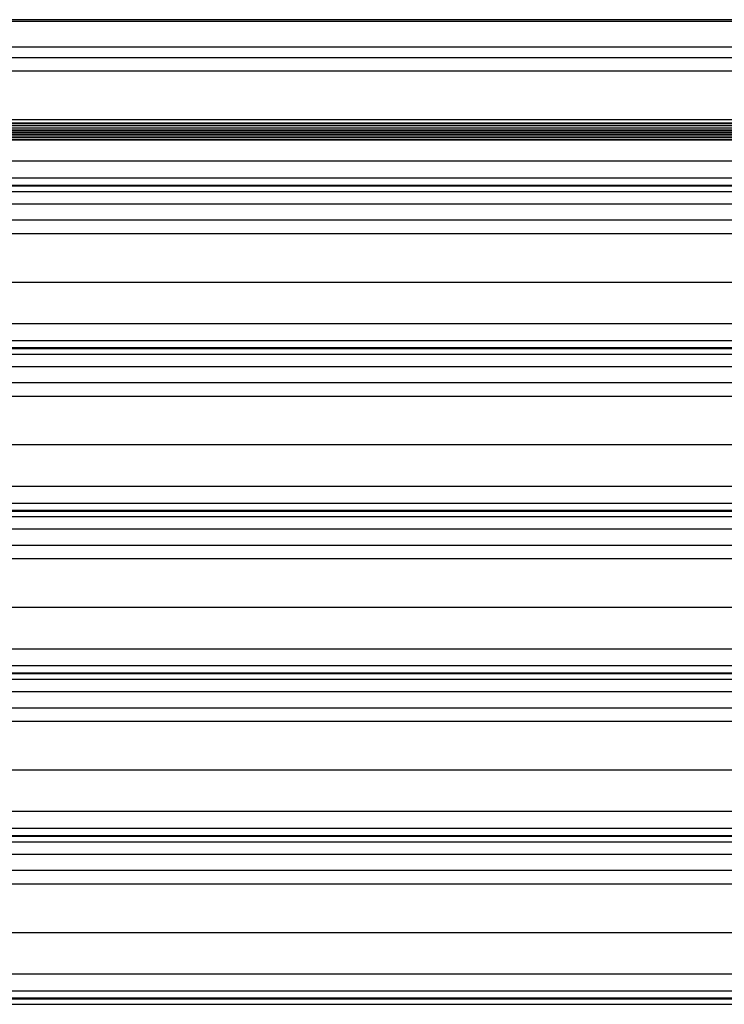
# Model space of a CAD drawing. Header units: inches. Extents: x 170 to 284, y 215 to 248.
# Tile 717 of 1056: x 229.666 to 230.557, y 223.16 to 224.405. Entities that reach past the tile are written whole.
import ezdxf

# ---------------------------------------------------------------- set-up
doc = ezdxf.new("R2010")
doc.units = ezdxf.units.IN
doc.header["$LTSCALE"] = 0.25
doc.header["$MEASUREMENT"] = 0
doc.layers.add('RH FRONT OF HOOD', color=7, linetype='Continuous')

msp = doc.modelspace()

# ---------------------------------------------------------------- linework, layer by layer
at = {"layer": 'RH FRONT OF HOOD'}
for p, q in [((231.43542, 224.40453), (226.92413, 224.40453)), ((231.43542, 224.40243), (226.92413, 224.40243)), ((226.94105, 224.37016), (231.43542, 224.37016)), ((227.2537, 224.35687), (231.10584, 224.35687)), ((227.24016, 224.3398), (231.12573, 224.3398)), ((231.12435, 224.27387), (227.2352, 224.27387)), ((227.2352, 224.27375), (231.12435, 224.27375)), ((231.12435, 224.27082), (227.2352, 224.27082)), ((227.2352, 224.27071), (231.12435, 224.27071)), ((229.46226, 224.2784), (230.986, 224.2784)), ((227.2352, 224.26769), (231.12435, 224.26769)), ((231.12435, 224.2648), (227.24066, 224.2648)), ((227.24066, 224.26469), (231.12435, 224.26469)), ((231.12435, 224.26182), (227.24066, 224.26182)), ((227.24066, 224.2617), (231.12435, 224.2617)), ((231.12435, 224.25897), (227.24066, 224.25897)), ((227.24066, 224.25886), (231.12435, 224.25886)), ((231.12435, 224.25598), (227.24066, 224.25598)), ((227.24066, 224.25587), (231.12435, 224.25587)), ((231.12435, 224.25298), (227.24066, 224.25298)), ((227.24066, 224.25287), (231.12435, 224.25287)), ((227.16361, 224.22602), (231.19593, 224.22602)), ((227.16361, 224.20464), (231.19593, 224.20464)), ((231.19593, 224.19515), (227.16361, 224.19515)), ((227.16361, 224.19451), (231.19593, 224.19451)), ((227.16361, 224.1875), (231.19593, 224.1875)), ((227.16361, 224.17181), (231.19593, 224.17181)), ((227.16361, 224.15142), (231.19593, 224.15142)), ((227.24016, 224.13435), (231.11938, 224.13435)), ((227.19378, 224.07296), (231.16577, 224.07296)), ((227.16361, 224.02057), (231.19593, 224.02057)), ((227.16361, 223.99919), (231.19593, 223.99919)), ((231.19593, 223.98971), (227.16361, 223.98971)), ((227.16361, 223.98907), (231.19593, 223.98907)), ((227.16361, 223.98205), (231.19593, 223.98205)), ((227.16361, 223.96636), (231.19593, 223.96636)), ((227.16361, 223.94598), (231.19593, 223.94598)), ((227.24016, 223.9289), (231.11938, 223.9289)), ((227.19378, 223.86751), (231.16577, 223.86751)), ((227.16361, 223.81512), (231.19593, 223.81512)), ((227.16361, 223.79374), (231.19593, 223.79374)), ((231.19593, 223.78426), (227.16361, 223.78426)), ((227.16361, 223.78362), (231.19593, 223.78362)), ((227.16361, 223.7766), (231.19593, 223.7766)), ((227.16361, 223.76092), (231.19593, 223.76092)), ((227.16361, 223.74053), (231.19593, 223.74053)), ((227.24016, 223.72345), (231.11938, 223.72345)), ((227.19378, 223.66206), (231.16577, 223.66206)), ((227.16361, 223.60968), (231.19593, 223.60968)), ((227.16361, 223.5883), (231.19593, 223.5883)), ((231.19593, 223.57881), (227.16361, 223.57881)), ((227.16361, 223.57817), (231.19593, 223.57817)), ((227.16361, 223.57115), (231.19593, 223.57115)), ((227.16361, 223.55547), (231.19593, 223.55547)), ((227.16361, 223.53508), (231.19593, 223.53508)), ((227.24016, 223.51801), (231.11938, 223.51801)), ((227.19378, 223.45661), (231.16577, 223.45661)), ((227.16361, 223.40423), (231.19593, 223.40423)), ((227.16361, 223.38285), (231.19593, 223.38285)), ((231.19593, 223.37336), (227.16361, 223.37336)), ((227.16361, 223.37272), (231.19593, 223.37272)), ((227.16361, 223.36571), (231.19593, 223.36571)), ((227.16361, 223.35002), (231.19593, 223.35002)), ((227.16361, 223.32963), (231.19593, 223.32963)), ((227.24016, 223.31256), (231.11938, 223.31256)), ((227.19378, 223.25117), (231.16577, 223.25117)), ((227.16361, 223.19878), (231.19593, 223.19878)), ((227.16361, 223.1774), (231.19593, 223.1774)), ((231.19593, 223.16792), (227.16361, 223.16792)), ((227.16361, 223.16728), (231.19593, 223.16728)), ((227.16361, 223.16026), (231.19593, 223.16026))]:
    msp.add_line(p, q, dxfattribs=at)

doc.saveas('drawing.dxf')
